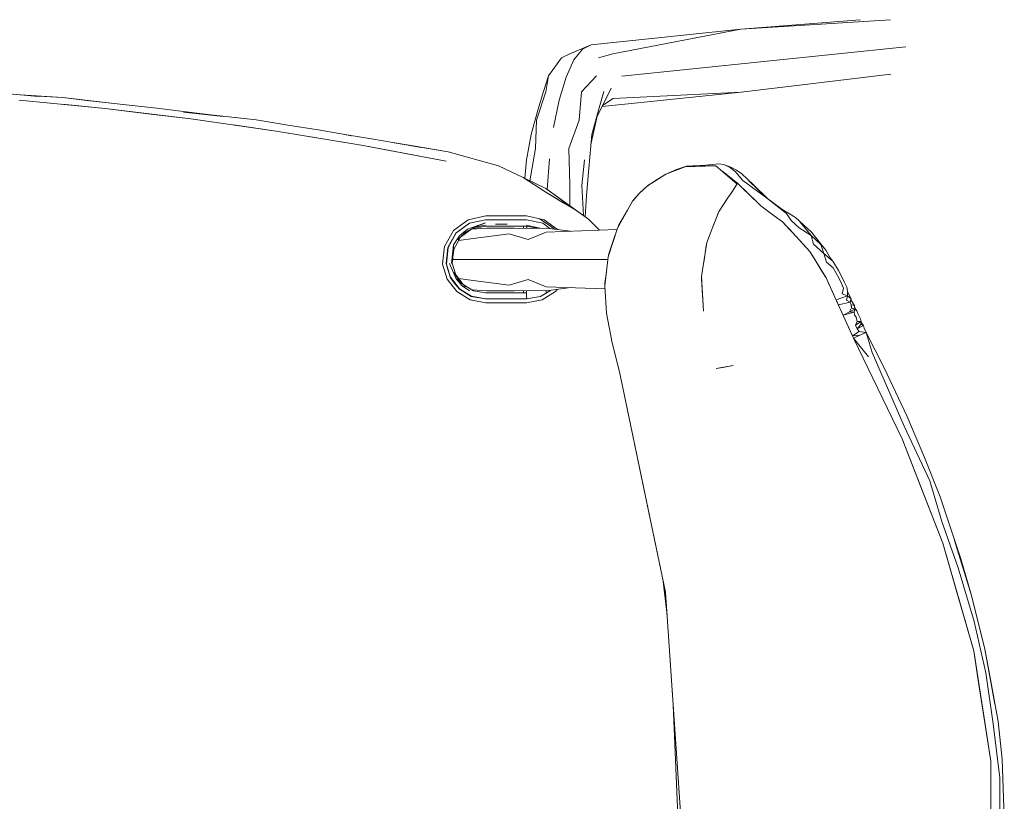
# Model space of a CAD drawing. Header units: millimetres. Extents: x 321 to 585, y -277 to 9.
# Tile 968 of 1056: x 355.943 to 356.591, y -3.891 to -3.377. Entities that reach past the tile are written whole.
import ezdxf

# ---------------------------------------------------------------- set-up
doc = ezdxf.new("R2010")
doc.units = ezdxf.units.MM
doc.header["$MEASUREMENT"] = 0
doc.layers.add('IFC-Elemento de mobília-Contorno', color=152, linetype='Continuous', lineweight=5)

msp = doc.modelspace()

# ---------------------------------------------------------------- linework, layer by layer
at = {"layer": 'IFC-Elemento de mobília-Contorno', "color": 7, "lineweight": 5}
for p, q in [((356.41721, -3.38326), (356.51571, -3.37694)), ((356.41721, -3.38326), (356.49569, -3.37694)), ((356.41721, -3.38326), (356.51571, -3.37694)), ((356.41721, -3.38326), (356.49569, -3.37694)), ((356.31881, -3.39338), (356.41721, -3.38326)), ((356.31881, -3.39338), (356.41721, -3.38326)), ((356.33301, -3.39945), (356.41721, -3.38326)), ((356.33301, -3.39945), (356.41721, -3.38326)), ((356.30468, -3.39945), (356.31881, -3.39338)), ((356.30468, -3.39945), (356.31881, -3.39338)), ((356.31297, -3.39623), (356.31881, -3.39338)), ((356.31297, -3.39623), (356.31881, -3.39338)), ((356.47913, -3.39966), (356.52584, -3.39486)), ((356.47913, -3.39966), (356.52584, -3.39486)), ((356.29932, -3.4021), (356.30468, -3.39945)), ((356.29932, -3.4021), (356.30468, -3.39945)), ((356.30737, -3.40346), (356.31297, -3.39623)), ((356.30737, -3.40346), (356.31297, -3.39623)), ((356.32369, -3.4021), (356.33301, -3.39945)), ((356.32369, -3.4021), (356.33301, -3.39945)), ((356.43241, -3.40447), (356.47913, -3.39966)), ((356.43241, -3.40447), (356.47913, -3.39966)), ((356.29078, -3.41381), (356.29932, -3.4021)), ((356.29078, -3.41381), (356.29932, -3.4021)), ((356.30223, -3.41479), (356.30737, -3.40346)), ((356.30223, -3.41479), (356.30737, -3.40346)), ((356.38569, -3.40927), (356.43241, -3.40447)), ((356.38569, -3.40927), (356.43241, -3.40447)), ((356.28734, -3.4242), (356.29078, -3.41381)), ((356.28734, -3.4242), (356.29078, -3.41381)), ((356.28899, -3.42432), (356.29078, -3.41381)), ((356.28899, -3.42432), (356.29078, -3.41381)), ((356.31239, -3.42432), (356.32221, -3.41381)), ((356.31239, -3.42432), (356.32221, -3.41381)), ((356.33897, -3.41407), (356.38569, -3.40927)), ((356.33897, -3.41407), (356.38569, -3.40927)), ((356.41748, -3.42465), (356.51595, -3.41278)), ((356.41748, -3.42465), (356.51595, -3.41278)), ((356.29774, -3.42982), (356.30223, -3.41479)), ((356.29774, -3.42982), (356.30223, -3.41479)), ((355.93108, -3.42521), (355.95497, -3.42755)), ((355.93108, -3.42521), (355.95497, -3.42755)), ((355.94319, -3.4264), (355.95504, -3.42717)), ((355.94319, -3.4264), (355.95504, -3.42717)), ((355.94322, -3.4264), (355.97102, -3.42822)), ((355.95504, -3.42717), (355.97102, -3.42822)), ((355.95504, -3.42717), (355.97102, -3.42822)), ((356.28278, -3.44304), (356.28899, -3.42432)), ((356.28278, -3.44304), (356.28899, -3.42432)), ((356.28363, -3.43641), (356.28734, -3.4242)), ((356.28363, -3.43641), (356.28734, -3.4242)), ((356.3108, -3.44304), (356.31239, -3.42432)), ((356.3108, -3.44304), (356.31239, -3.42432)), ((356.32273, -3.44067), (356.33183, -3.42199)), ((356.32273, -3.44067), (356.33183, -3.42199)), ((356.32369, -3.43641), (356.32715, -3.4242)), ((356.32369, -3.43641), (356.32715, -3.4242)), ((356.32594, -3.43406), (356.41748, -3.42465)), ((356.32594, -3.43406), (356.41748, -3.42465)), ((356.3332, -3.42871), (356.41748, -3.42465)), ((356.3332, -3.42871), (356.41748, -3.42465)), ((355.94239, -3.42982), (355.99891, -3.43538)), ((355.94239, -3.42982), (355.99891, -3.43538)), ((355.97065, -3.4326), (355.99891, -3.43538)), ((355.97065, -3.4326), (355.99891, -3.43538)), ((355.97102, -3.42822), (356.00283, -3.43189)), ((355.97102, -3.42822), (355.98692, -3.43006)), ((355.97102, -3.42822), (355.98692, -3.43006)), ((355.97102, -3.42822), (356.00283, -3.43189)), ((355.98692, -3.43006), (356.00283, -3.43189)), ((355.98692, -3.43006), (356.00283, -3.43189)), ((356.00283, -3.43189), (356.01874, -3.43372)), ((356.00283, -3.43189), (356.01874, -3.43372)), ((356.01874, -3.43372), (356.03294, -3.43514)), ((356.01874, -3.43372), (356.03294, -3.43514)), ((356.29405, -3.44797), (356.29774, -3.42982)), ((356.29405, -3.44797), (356.29774, -3.42982)), ((356.32621, -3.43352), (356.3332, -3.42871)), ((356.32621, -3.43352), (356.3332, -3.42871)), ((355.99891, -3.43538), (356.02709, -3.4388)), ((355.99891, -3.43538), (356.05528, -3.44221)), ((355.99891, -3.43538), (356.02709, -3.4388)), ((355.99891, -3.43538), (356.05528, -3.44221)), ((356.02709, -3.4388), (356.05528, -3.44221)), ((356.02709, -3.4388), (356.05528, -3.44221)), ((356.03294, -3.43514), (356.05056, -3.43739)), ((356.03294, -3.43514), (356.05055, -3.43739)), ((356.05043, -3.43782), (356.07656, -3.44055)), ((356.05043, -3.43782), (356.07656, -3.44055)), ((356.05055, -3.43739), (356.06646, -3.43923)), ((356.05055, -3.43739), (356.06646, -3.43923)), ((356.05056, -3.43739), (356.06646, -3.43923)), ((356.05056, -3.43739), (356.06646, -3.43923)), ((356.06646, -3.43923), (356.09827, -3.4429)), ((356.06646, -3.43923), (356.08236, -3.44107)), ((356.06646, -3.43923), (356.09827, -3.4429)), ((356.06646, -3.43923), (356.08236, -3.44107)), ((356.2792, -3.45251), (356.28363, -3.43641)), ((356.2792, -3.45251), (356.28363, -3.43641)), ((356.31856, -3.4591), (356.32369, -3.43641)), ((356.31856, -3.4591), (356.32369, -3.43641)), ((356.31914, -3.45251), (356.32369, -3.43641)), ((356.31914, -3.45251), (356.32369, -3.43641)), ((356.05528, -3.44221), (356.11148, -3.45028)), ((356.05528, -3.44221), (356.11148, -3.45028)), ((356.08236, -3.44107), (356.09827, -3.4429)), ((356.08236, -3.44107), (356.09827, -3.4429)), ((356.08338, -3.44624), (356.11148, -3.45028)), ((356.08338, -3.44624), (356.11148, -3.45028)), ((356.09827, -3.4429), (356.11406, -3.44551)), ((356.09827, -3.4429), (356.11406, -3.44551)), ((356.11406, -3.44551), (356.12042, -3.4465)), ((356.11406, -3.44551), (356.12042, -3.4465)), ((356.12042, -3.4465), (356.13774, -3.44927)), ((356.12042, -3.4465), (356.13774, -3.44927)), ((356.28207, -3.46163), (356.28278, -3.44304)), ((356.28207, -3.46163), (356.28278, -3.44304)), ((356.30404, -3.46163), (356.3108, -3.44304)), ((356.30404, -3.46163), (356.3108, -3.44304)), ((356.11148, -3.45028), (356.13949, -3.45492)), ((356.11148, -3.45028), (356.1675, -3.45956)), ((356.11148, -3.45028), (356.13949, -3.45492)), ((356.11148, -3.45028), (356.1675, -3.45956)), ((356.13774, -3.44927), (356.15924, -3.45302)), ((356.13774, -3.44927), (356.15924, -3.45302)), ((356.15635, -3.45251), (356.16115, -3.45331)), ((356.15635, -3.45251), (356.16115, -3.45331)), ((356.15657, -3.45255), (356.16094, -3.45328)), ((356.15657, -3.45256), (356.16094, -3.45328)), ((356.15924, -3.45302), (356.17426, -3.45531)), ((356.15924, -3.45302), (356.17426, -3.45531)), ((356.27617, -3.46907), (356.2792, -3.45251)), ((356.27617, -3.46907), (356.2792, -3.45251)), ((356.31716, -3.47477), (356.31914, -3.45251)), ((356.31716, -3.47477), (356.31914, -3.45251)), ((356.13949, -3.45492), (356.1675, -3.45956)), ((356.13949, -3.45492), (356.1675, -3.45956)), ((356.1675, -3.45956), (356.22331, -3.47004)), ((356.1675, -3.45956), (356.18268, -3.46241)), ((356.1675, -3.45956), (356.22331, -3.47004)), ((356.1675, -3.45956), (356.18268, -3.46241)), ((356.17426, -3.45531), (356.18957, -3.45802)), ((356.17426, -3.45531), (356.18957, -3.45802)), ((356.18918, -3.45795), (356.22461, -3.46382)), ((356.18918, -3.45795), (356.22461, -3.46382)), ((356.18925, -3.45796), (356.19901, -3.45958)), ((356.18925, -3.45796), (356.19901, -3.45958)), ((356.18957, -3.45802), (356.207, -3.46104)), ((356.18957, -3.45802), (356.207, -3.46104)), ((356.19901, -3.45958), (356.22461, -3.46382)), ((356.19901, -3.45958), (356.22461, -3.46382)), ((356.18268, -3.46241), (356.19786, -3.46527)), ((356.18268, -3.46241), (356.19786, -3.46527)), ((356.19786, -3.46527), (356.22331, -3.47004)), ((356.19786, -3.46527), (356.22331, -3.47004)), ((356.22461, -3.46382), (356.25779, -3.47319)), ((356.22461, -3.46382), (356.25779, -3.47319)), ((356.22461, -3.46382), (356.25783, -3.47321)), ((356.27841, -3.48292), (356.28207, -3.46163)), ((356.27841, -3.48292), (356.28207, -3.46163)), ((356.30404, -3.46163), (356.30468, -3.48574)), ((356.30404, -3.46163), (356.30468, -3.48574)), ((356.27517, -3.48131), (356.27617, -3.46907)), ((356.27517, -3.48132), (356.27617, -3.46907)), ((356.2898, -3.48876), (356.29132, -3.46858)), ((356.2898, -3.48876), (356.29132, -3.46858)), ((356.31253, -3.48601), (356.31428, -3.46907)), ((356.31253, -3.48601), (356.31428, -3.46907)), ((356.38161, -3.47332), (356.3942, -3.47279)), ((356.38161, -3.47332), (356.3942, -3.47279)), ((356.3942, -3.47279), (356.40253, -3.47191)), ((356.3942, -3.47279), (356.40253, -3.47191)), ((356.40253, -3.47191), (356.40589, -3.47225)), ((356.40253, -3.47191), (356.40589, -3.47225)), ((356.40589, -3.47225), (356.40974, -3.47393)), ((356.40589, -3.47225), (356.41062, -3.47407)), ((356.40589, -3.47225), (356.40974, -3.47393)), ((356.40589, -3.47225), (356.41062, -3.47407)), ((356.25779, -3.47319), (356.27396, -3.48072)), ((356.25779, -3.47319), (356.27396, -3.48072)), ((356.3156, -3.49257), (356.31716, -3.47477)), ((356.3156, -3.49257), (356.31716, -3.47477)), ((356.35583, -3.48633), (356.36784, -3.47867)), ((356.3561, -3.48615), (356.36784, -3.47867)), ((356.36218, -3.48215), (356.36791, -3.47855)), ((356.36218, -3.48215), (356.36791, -3.47855)), ((356.36784, -3.47867), (356.38058, -3.47374)), ((356.36784, -3.47867), (356.38058, -3.47374)), ((356.36791, -3.47855), (356.37501, -3.47563)), ((356.36791, -3.47855), (356.37501, -3.47563)), ((356.36791, -3.47855), (356.37417, -3.47614)), ((356.36791, -3.47855), (356.37417, -3.47614)), ((356.37146, -3.47727), (356.37266, -3.47672)), ((356.37146, -3.47727), (356.37266, -3.47672)), ((356.37417, -3.47614), (356.38056, -3.47372)), ((356.37417, -3.47614), (356.38043, -3.47372)), ((356.37417, -3.47614), (356.38056, -3.47372)), ((356.37417, -3.47614), (356.38043, -3.47372)), ((356.37501, -3.47563), (356.38016, -3.47383)), ((356.37501, -3.47563), (356.38013, -3.47384)), ((356.38038, -3.47375), (356.40085, -3.47306)), ((356.38038, -3.47375), (356.40085, -3.47306)), ((356.38043, -3.47372), (356.38161, -3.47332)), ((356.38043, -3.47372), (356.38161, -3.47332)), ((356.38043, -3.47372), (356.38545, -3.47357)), ((356.38043, -3.47372), (356.38545, -3.47357)), ((356.38545, -3.47357), (356.39047, -3.4734)), ((356.38545, -3.47357), (356.39047, -3.4734)), ((356.39047, -3.4734), (356.39549, -3.47323)), ((356.39047, -3.4734), (356.39549, -3.47323)), ((356.39171, -3.47337), (356.39175, -3.47336)), ((356.39171, -3.47337), (356.39175, -3.47336)), ((356.39549, -3.47323), (356.40051, -3.47307)), ((356.39549, -3.47323), (356.40051, -3.47307)), ((356.40085, -3.47306), (356.41478, -3.4851)), ((356.40085, -3.47306), (356.41478, -3.4851)), ((356.40469, -3.47638), (356.40729, -3.47843)), ((356.40469, -3.47638), (356.40729, -3.47843)), ((356.40729, -3.47843), (356.41119, -3.48153)), ((356.40729, -3.47843), (356.41119, -3.48153)), ((356.40974, -3.47393), (356.41346, -3.47683)), ((356.40974, -3.47393), (356.41346, -3.47683)), ((356.41062, -3.47407), (356.41434, -3.47595)), ((356.41062, -3.47407), (356.41434, -3.47595)), ((356.41346, -3.47683), (356.4186, -3.48273)), ((356.41346, -3.47683), (356.4186, -3.48273)), ((356.41434, -3.47595), (356.41794, -3.47841)), ((356.41434, -3.47595), (356.41794, -3.47841)), ((356.41794, -3.47841), (356.42545, -3.48537)), ((356.41794, -3.47841), (356.42545, -3.48537)), ((356.27396, -3.48072), (356.28893, -3.49055)), ((356.27396, -3.48072), (356.28887, -3.4881)), ((356.27396, -3.48072), (356.28893, -3.49055)), ((356.27396, -3.48072), (356.28887, -3.4881)), ((356.30468, -3.48574), (356.30472, -3.49943)), ((356.30468, -3.48574), (356.30472, -3.49943)), ((356.35359, -3.48837), (356.35646, -3.48575)), ((356.35359, -3.48837), (356.35646, -3.48575)), ((356.35646, -3.48575), (356.36218, -3.48215)), ((356.35646, -3.48575), (356.36218, -3.48215)), ((356.41119, -3.48153), (356.4151, -3.48462)), ((356.41119, -3.48153), (356.4151, -3.48462)), ((356.41124, -3.48203), (356.41204, -3.4822)), ((356.41124, -3.48204), (356.41204, -3.4822)), ((356.41124, -3.48204), (356.41204, -3.4822)), ((356.41124, -3.48204), (356.41204, -3.4822)), ((356.41169, -3.48975), (356.4151, -3.48462)), ((356.41169, -3.48975), (356.4151, -3.48462)), ((356.4117, -3.48974), (356.41474, -3.48506)), ((356.4117, -3.48974), (356.41474, -3.48506)), ((356.41446, -3.48548), (356.41451, -3.48551)), ((356.41446, -3.48548), (356.41451, -3.48551)), ((356.4151, -3.48462), (356.42227, -3.49152)), ((356.4151, -3.48462), (356.41706, -3.48651)), ((356.4151, -3.48462), (356.41706, -3.48651)), ((356.4151, -3.48462), (356.42227, -3.49152)), ((356.4186, -3.48273), (356.43407, -3.49429)), ((356.4186, -3.48273), (356.43407, -3.49429)), ((356.42247, -3.48301), (356.43407, -3.49429)), ((356.42247, -3.48301), (356.43407, -3.49429)), ((356.42545, -3.48537), (356.43518, -3.49509)), ((356.42545, -3.48537), (356.43518, -3.49509)), ((356.28887, -3.4881), (356.29949, -3.49569)), ((356.28887, -3.4881), (356.31693, -3.50815)), ((356.28893, -3.49055), (356.29943, -3.49685)), ((356.28893, -3.49055), (356.30037, -3.4974)), ((356.31253, -3.48601), (356.31381, -3.50592)), ((356.31253, -3.48601), (356.31381, -3.50592)), ((356.34607, -3.49645), (356.3502, -3.49162)), ((356.34649, -3.49597), (356.3502, -3.49162)), ((356.34871, -3.49327), (356.35072, -3.49098)), ((356.34871, -3.49327), (356.35072, -3.49098)), ((356.3502, -3.49162), (356.3561, -3.48615)), ((356.3502, -3.49162), (356.3561, -3.48615)), ((356.35072, -3.49098), (356.35359, -3.48837)), ((356.35072, -3.49098), (356.35359, -3.48837)), ((356.40827, -3.49488), (356.4117, -3.48974)), ((356.40827, -3.49488), (356.41169, -3.48975)), ((356.41274, -3.48813), (356.41276, -3.48814)), ((356.41274, -3.48813), (356.41276, -3.48814)), ((356.41706, -3.48651), (356.41902, -3.48839)), ((356.41706, -3.48651), (356.41902, -3.48839)), ((356.41902, -3.48839), (356.42294, -3.49216)), ((356.41902, -3.48839), (356.42294, -3.49216)), ((356.42227, -3.49152), (356.43042, -3.49935)), ((356.42227, -3.49152), (356.43042, -3.49935)), ((356.42294, -3.49216), (356.42668, -3.49575)), ((356.42294, -3.49216), (356.42668, -3.49575)), ((356.29943, -3.49685), (356.30799, -3.50197)), ((356.29949, -3.49569), (356.30042, -3.49635)), ((356.30037, -3.4974), (356.30799, -3.50197)), ((356.30042, -3.49635), (356.31693, -3.50815)), ((356.31477, -3.5066), (356.3156, -3.49257)), ((356.31477, -3.5066), (356.3156, -3.49257)), ((356.33607, -3.51413), (356.34607, -3.49645)), ((356.33607, -3.51413), (356.34607, -3.49645)), ((356.34607, -3.49645), (356.34649, -3.49597)), ((356.34642, -3.49604), (356.3467, -3.49557)), ((356.34642, -3.49604), (356.3467, -3.49557)), ((356.34649, -3.49597), (356.3467, -3.49557)), ((356.34649, -3.49597), (356.3467, -3.49557)), ((356.34649, -3.49597), (356.3467, -3.49557)), ((356.34649, -3.49597), (356.3467, -3.49557)), ((356.3467, -3.49557), (356.34871, -3.49327)), ((356.3467, -3.49557), (356.34871, -3.49327)), ((356.40295, -3.50287), (356.40827, -3.49488)), ((356.40295, -3.50287), (356.40827, -3.49488)), ((356.42668, -3.49575), (356.43042, -3.49935)), ((356.42668, -3.49575), (356.43042, -3.49935)), ((356.43407, -3.49429), (356.44732, -3.50455)), ((356.43407, -3.49429), (356.44419, -3.5016)), ((356.43407, -3.49429), (356.44732, -3.50455)), ((356.43407, -3.49429), (356.44419, -3.5016)), ((356.33681, -3.51248), (356.34125, -3.50489)), ((356.33681, -3.51248), (356.34125, -3.50489)), ((356.34125, -3.50489), (356.34278, -3.50227)), ((356.34125, -3.50489), (356.34278, -3.50227)), ((356.39894, -3.51328), (356.40299, -3.50275)), ((356.39894, -3.51328), (356.40299, -3.50276)), ((356.39916, -3.51275), (356.4023, -3.50417)), ((356.39916, -3.51275), (356.4023, -3.50417)), ((356.4023, -3.50417), (356.40267, -3.50361)), ((356.4023, -3.50417), (356.40267, -3.50361)), ((356.43042, -3.49935), (356.43927, -3.50598)), ((356.43042, -3.49935), (356.43927, -3.50598)), ((356.44419, -3.5016), (356.4532, -3.5072)), ((356.44419, -3.5016), (356.4532, -3.5072)), ((356.44732, -3.50455), (356.45029, -3.50904)), ((356.44732, -3.50455), (356.45029, -3.50904)), ((356.22817, -3.51562), (356.23773, -3.50859)), ((356.22817, -3.51562), (356.23773, -3.50859)), ((356.22976, -3.51749), (356.23874, -3.51086)), ((356.23, -3.51732), (356.23874, -3.51086)), ((356.23739, -3.51482), (356.24933, -3.51065)), ((356.23739, -3.51482), (356.24933, -3.51065)), ((356.23773, -3.50859), (356.24935, -3.50609)), ((356.23773, -3.50859), (356.24935, -3.50609)), ((356.23874, -3.51086), (356.24934, -3.50859)), ((356.23874, -3.51086), (356.24934, -3.50859)), ((356.24219, -3.51349), (356.24933, -3.51065)), ((356.24219, -3.51349), (356.24933, -3.51065)), ((356.24934, -3.50859), (356.25608, -3.50859)), ((356.24934, -3.50859), (356.25608, -3.50859)), ((356.24935, -3.50609), (356.25609, -3.5061)), ((356.24935, -3.50609), (356.25609, -3.5061)), ((356.25583, -3.51146), (356.26356, -3.51152)), ((356.25583, -3.51146), (356.26356, -3.51152)), ((356.25608, -3.50859), (356.26283, -3.5086)), ((356.25608, -3.50859), (356.26283, -3.5086)), ((356.25609, -3.5061), (356.26283, -3.5061)), ((356.25609, -3.5061), (356.26283, -3.5061)), ((356.26283, -3.5061), (356.26958, -3.50611)), ((356.26283, -3.5061), (356.26958, -3.50611)), ((356.26283, -3.5086), (356.26957, -3.5086)), ((356.26283, -3.5086), (356.26957, -3.5086)), ((356.26957, -3.5086), (356.27631, -3.50861)), ((356.26957, -3.5086), (356.27631, -3.50861)), ((356.26958, -3.50611), (356.27632, -3.50611)), ((356.26958, -3.50611), (356.27632, -3.50611)), ((356.27631, -3.50861), (356.28692, -3.5109)), ((356.27631, -3.50861), (356.28692, -3.5109)), ((356.27632, -3.50611), (356.28792, -3.50861)), ((356.27632, -3.50611), (356.28792, -3.50861)), ((356.28484, -3.50794), (356.29118, -3.51215)), ((356.28484, -3.50794), (356.29118, -3.51215)), ((356.28485, -3.50794), (356.28585, -3.50861)), ((356.28485, -3.50794), (356.28585, -3.50861)), ((356.28585, -3.50861), (356.28851, -3.51038)), ((356.28585, -3.50861), (356.28851, -3.51038)), ((356.28692, -3.5109), (356.29159, -3.51435)), ((356.28692, -3.5109), (356.29159, -3.51435)), ((356.28792, -3.50861), (356.2967, -3.51505)), ((356.28792, -3.50861), (356.2967, -3.51505)), ((356.28851, -3.51038), (356.29118, -3.51215)), ((356.28851, -3.51038), (356.29118, -3.51215)), ((356.31693, -3.50815), (356.32418, -3.5155)), ((356.31693, -3.50815), (356.32418, -3.51551)), ((356.31693, -3.50815), (356.32417, -3.51551)), ((356.40136, -3.50674), (356.40146, -3.50674)), ((356.40136, -3.50674), (356.40146, -3.50674)), ((356.43927, -3.50598), (356.44474, -3.51007)), ((356.43927, -3.50598), (356.44474, -3.51007)), ((356.44474, -3.51007), (356.45366, -3.51974)), ((356.44474, -3.51007), (356.4493, -3.51501)), ((356.44474, -3.51007), (356.45366, -3.51974)), ((356.44474, -3.51007), (356.4493, -3.51501)), ((356.45029, -3.50904), (356.45574, -3.51392)), ((356.45029, -3.50904), (356.45574, -3.51392)), ((356.4532, -3.5072), (356.4637, -3.51683)), ((356.4532, -3.5072), (356.4637, -3.51683)), ((356.45632, -3.51024), (356.46348, -3.51905)), ((356.45632, -3.51024), (356.46348, -3.51905)), ((356.22216, -3.52614), (356.22817, -3.51562)), ((356.22216, -3.52614), (356.22817, -3.51562)), ((356.22437, -3.5268), (356.22977, -3.51748)), ((356.22437, -3.5268), (356.22977, -3.51748)), ((356.22461, -3.52683), (356.23, -3.51732)), ((356.22461, -3.52683), (356.23, -3.51732)), ((356.22977, -3.51748), (356.22979, -3.51747)), ((356.22977, -3.51748), (356.22979, -3.51747)), ((356.231, -3.52187), (356.236, -3.51687)), ((356.231, -3.52187), (356.236, -3.51687)), ((356.23203, -3.51919), (356.23739, -3.51482)), ((356.23203, -3.51919), (356.23739, -3.51482)), ((356.23287, -3.52007), (356.24028, -3.51466)), ((356.23287, -3.52007), (356.24028, -3.51466)), ((356.236, -3.51687), (356.24219, -3.51349)), ((356.236, -3.51687), (356.24219, -3.51349)), ((356.24023, -3.5147), (356.24984, -3.51405)), ((356.24023, -3.5147), (356.24984, -3.51405)), ((356.24028, -3.51466), (356.24925, -3.51275)), ((356.24028, -3.51466), (356.24925, -3.51275)), ((356.24106, -3.52098), (356.26476, -3.51781)), ((356.24106, -3.52098), (356.26476, -3.51781)), ((356.24219, -3.51349), (356.2493, -3.51217)), ((356.24219, -3.51349), (356.2493, -3.51217)), ((356.24925, -3.51275), (356.256, -3.51275)), ((356.24925, -3.51275), (356.256, -3.51275)), ((356.24984, -3.51405), (356.26811, -3.51405)), ((356.24984, -3.51405), (356.26811, -3.51405)), ((356.256, -3.51275), (356.26275, -3.51275)), ((356.256, -3.51275), (356.26275, -3.51275)), ((356.26275, -3.51275), (356.2695, -3.51275)), ((356.26275, -3.51275), (356.2695, -3.51275)), ((356.26476, -3.51781), (356.27742, -3.52163)), ((356.26476, -3.51781), (356.27742, -3.52163)), ((356.26811, -3.51405), (356.27743, -3.51434)), ((356.26811, -3.51405), (356.27743, -3.51434)), ((356.2695, -3.51275), (356.27625, -3.51275)), ((356.2695, -3.51275), (356.27625, -3.51275)), ((356.27427, -3.51275), (356.27428, -3.51405)), ((356.27427, -3.51275), (356.27428, -3.51405)), ((356.27428, -3.51424), (356.27428, -3.51405)), ((356.27428, -3.51424), (356.27428, -3.51405)), ((356.27428, -3.51424), (356.27428, -3.51405)), ((356.27625, -3.51275), (356.28307, -3.5142)), ((356.27625, -3.51275), (356.28307, -3.5142)), ((356.27628, -3.51218), (356.28508, -3.51415)), ((356.27628, -3.51218), (356.28508, -3.51415)), ((356.27644, -3.51405), (356.27651, -3.51281)), ((356.27644, -3.51405), (356.27651, -3.51281)), ((356.27644, -3.51431), (356.27644, -3.51405)), ((356.27644, -3.51431), (356.27644, -3.51405)), ((356.27742, -3.52163), (356.28925, -3.51682)), ((356.27742, -3.52163), (356.28925, -3.51682)), ((356.27743, -3.51434), (356.28941, -3.51405)), ((356.27743, -3.51434), (356.28941, -3.51405)), ((356.28488, -3.51411), (356.28495, -3.51415)), ((356.28488, -3.51411), (356.28505, -3.51415)), ((356.28488, -3.51411), (356.28495, -3.51415)), ((356.28488, -3.51411), (356.28505, -3.51415)), ((356.28907, -3.51683), (356.33576, -3.51507)), ((356.28907, -3.51683), (356.33576, -3.51507)), ((356.28907, -3.51682), (356.28925, -3.51682)), ((356.28907, -3.51682), (356.28925, -3.51682)), ((356.28941, -3.51405), (356.30516, -3.51622)), ((356.28941, -3.51405), (356.30516, -3.51622)), ((356.29118, -3.51215), (356.29459, -3.51476)), ((356.29118, -3.51215), (356.29372, -3.51409)), ((356.29118, -3.51215), (356.29459, -3.51476)), ((356.29118, -3.51215), (356.29372, -3.51409)), ((356.29372, -3.51409), (356.29459, -3.51476)), ((356.29372, -3.51409), (356.29459, -3.51476)), ((356.32995, -3.53305), (356.33607, -3.51413)), ((356.32995, -3.53305), (356.33607, -3.51413)), ((356.33648, -3.5134), (356.33681, -3.51248)), ((356.33648, -3.5134), (356.33681, -3.51248)), ((356.33652, -3.51334), (356.33681, -3.51248)), ((356.33652, -3.51334), (356.33681, -3.51248)), ((356.39493, -3.52369), (356.39894, -3.51328)), ((356.39493, -3.52369), (356.39894, -3.51328)), ((356.4492, -3.5149), (356.45366, -3.51974)), ((356.4492, -3.5149), (356.45366, -3.51974)), ((356.45574, -3.51392), (356.46348, -3.51905)), ((356.45574, -3.51392), (356.46348, -3.51905)), ((356.45845, -3.51201), (356.4637, -3.51683)), ((356.45845, -3.51201), (356.4637, -3.51683)), ((356.4637, -3.51683), (356.47327, -3.52864)), ((356.4637, -3.51683), (356.47327, -3.52864)), ((356.22658, -3.52298), (356.22681, -3.52294)), ((356.22658, -3.52298), (356.22681, -3.52295)), ((356.22825, -3.52503), (356.23203, -3.51919)), ((356.22825, -3.52503), (356.23203, -3.51919)), ((356.2283, -3.52804), (356.23287, -3.52007)), ((356.2283, -3.52804), (356.23287, -3.52007)), ((356.2316, -3.52229), (356.24106, -3.52098)), ((356.2316, -3.52229), (356.24106, -3.52098)), ((356.33041, -3.53101), (356.33439, -3.51922)), ((356.33041, -3.53101), (356.33439, -3.51922)), ((356.33041, -3.53101), (356.33351, -3.52203)), ((356.33041, -3.53101), (356.33351, -3.52203)), ((356.33439, -3.51922), (356.33467, -3.51845)), ((356.33439, -3.51922), (356.33467, -3.51845)), ((356.39319, -3.53486), (356.39493, -3.52369)), ((356.39319, -3.53486), (356.39493, -3.52369)), ((356.39442, -3.52568), (356.39476, -3.52475)), ((356.39442, -3.52568), (356.39476, -3.52476)), ((356.45366, -3.51974), (356.45603, -3.52231)), ((356.45366, -3.51974), (356.45603, -3.52231)), ((356.45366, -3.51974), (356.46258, -3.5294)), ((356.45366, -3.51974), (356.45812, -3.52456)), ((356.45603, -3.52231), (356.46258, -3.5294)), ((356.45603, -3.52231), (356.45812, -3.52456)), ((356.45812, -3.52456), (356.46258, -3.5294)), ((356.45812, -3.52456), (356.46258, -3.5294)), ((356.46348, -3.51905), (356.4698, -3.52491)), ((356.46348, -3.51905), (356.46507, -3.52476)), ((356.46348, -3.51905), (356.4698, -3.52491)), ((356.46348, -3.51905), (356.46507, -3.52476)), ((356.46507, -3.52476), (356.47191, -3.53082)), ((356.46507, -3.52476), (356.47191, -3.53082)), ((356.46848, -3.52274), (356.47327, -3.52864)), ((356.46848, -3.52274), (356.47327, -3.52864)), ((356.22102, -3.53775), (356.22228, -3.52593)), ((356.22102, -3.53775), (356.22228, -3.52593)), ((356.22329, -3.53748), (356.22437, -3.5268)), ((356.22329, -3.53748), (356.22437, -3.5268)), ((356.22353, -3.53775), (356.22461, -3.52683)), ((356.22353, -3.53775), (356.22461, -3.52683)), ((356.22687, -3.5373), (356.22825, -3.52503)), ((356.22687, -3.5373), (356.22825, -3.52503)), ((356.22738, -3.53717), (356.2283, -3.52804)), ((356.22738, -3.53717), (356.2283, -3.52804)), ((356.22809, -3.52766), (356.22825, -3.52503)), ((356.22809, -3.52766), (356.22825, -3.52503)), ((356.33027, -3.53207), (356.33041, -3.53101)), ((356.33027, -3.53207), (356.33041, -3.53101)), ((356.39291, -3.53666), (356.39442, -3.52568)), ((356.39291, -3.53666), (356.39442, -3.52568)), ((356.46132, -3.52803), (356.46134, -3.52806)), ((356.46132, -3.52803), (356.46134, -3.52806)), ((356.46258, -3.5294), (356.47331, -3.54684)), ((356.46258, -3.5294), (356.46526, -3.53376)), ((356.46258, -3.5294), (356.47331, -3.54684)), ((356.46258, -3.5294), (356.46526, -3.53376)), ((356.4698, -3.52491), (356.47191, -3.53082)), ((356.4698, -3.52491), (356.47191, -3.53082)), ((356.47191, -3.53082), (356.47778, -3.53593)), ((356.47191, -3.53082), (356.47365, -3.53648)), ((356.47191, -3.53082), (356.47365, -3.53648)), ((356.47191, -3.53082), (356.47778, -3.53593)), ((356.47327, -3.52864), (356.47597, -3.53361)), ((356.47327, -3.52864), (356.47598, -3.53362)), ((356.47327, -3.52864), (356.47597, -3.53361)), ((356.47327, -3.52864), (356.47598, -3.53363)), ((356.22102, -3.53775), (356.22406, -3.54774)), ((356.22102, -3.53775), (356.22406, -3.54774)), ((356.22329, -3.53748), (356.22465, -3.54205)), ((356.22329, -3.53748), (356.22465, -3.54205)), ((356.22353, -3.53775), (356.22626, -3.54666)), ((356.22353, -3.53775), (356.22626, -3.54666)), ((356.22356, -3.53475), (356.22383, -3.53475)), ((356.22356, -3.53475), (356.22383, -3.53475)), ((356.22547, -3.53751), (356.22994, -3.54748)), ((356.22547, -3.53751), (356.22994, -3.54748)), ((356.22738, -3.53717), (356.22969, -3.54482)), ((356.22738, -3.53717), (356.22969, -3.54482)), ((356.22763, -3.53475), (356.24928, -3.53475)), ((356.22763, -3.53475), (356.24928, -3.53475)), ((356.24928, -3.53475), (356.26844, -3.53475)), ((356.24928, -3.53475), (356.26844, -3.53475)), ((356.26844, -3.53475), (356.27913, -3.53475)), ((356.26844, -3.53475), (356.27913, -3.53475)), ((356.27913, -3.53475), (356.3127, -3.53475)), ((356.27913, -3.53475), (356.3127, -3.53475)), ((356.3127, -3.53475), (356.32975, -3.53475)), ((356.3127, -3.53475), (356.32975, -3.53475)), ((356.32771, -3.55201), (356.32995, -3.53305)), ((356.32771, -3.55201), (356.32995, -3.53305)), ((356.39145, -3.54602), (356.39319, -3.53486)), ((356.39145, -3.54602), (356.39319, -3.53486)), ((356.39308, -3.53539), (356.3931, -3.5354)), ((356.39308, -3.53539), (356.3931, -3.5354)), ((356.46526, -3.53376), (356.46795, -3.53812)), ((356.46526, -3.53376), (356.46795, -3.53812)), ((356.47365, -3.53648), (356.47812, -3.54033)), ((356.47365, -3.53648), (356.47812, -3.54033)), ((356.47597, -3.53361), (356.47778, -3.53593)), ((356.47597, -3.53361), (356.47778, -3.53593)), ((356.47778, -3.53593), (356.48152, -3.54196)), ((356.47778, -3.53593), (356.48152, -3.54196)), ((356.22465, -3.54205), (356.2261, -3.54692)), ((356.22465, -3.54205), (356.2261, -3.54692)), ((356.22858, -3.54331), (356.23179, -3.54852)), ((356.22858, -3.54331), (356.23179, -3.54852)), ((356.32776, -3.55043), (356.32879, -3.54287)), ((356.32776, -3.55043), (356.32879, -3.54287)), ((356.46795, -3.53812), (356.47063, -3.54248)), ((356.46795, -3.53812), (356.47063, -3.54248)), ((356.47063, -3.54248), (356.47331, -3.54684)), ((356.47063, -3.54248), (356.47331, -3.54684)), ((356.47812, -3.54033), (356.48188, -3.54735)), ((356.47812, -3.54033), (356.48188, -3.54735)), ((356.48152, -3.54196), (356.48361, -3.5458)), ((356.48152, -3.54196), (356.48361, -3.5458)), ((356.22406, -3.54774), (356.2304, -3.55592)), ((356.22406, -3.54774), (356.2304, -3.55592)), ((356.22596, -3.54644), (356.2262, -3.54647)), ((356.22596, -3.54644), (356.2262, -3.54647)), ((356.22602, -3.54663), (356.22891, -3.55038)), ((356.22602, -3.54663), (356.22891, -3.55038)), ((356.2261, -3.54646), (356.23203, -3.5541)), ((356.22626, -3.54666), (356.23214, -3.55425)), ((356.22891, -3.55038), (356.2318, -3.55413)), ((356.22891, -3.55038), (356.2318, -3.55413)), ((356.22969, -3.54482), (356.23458, -3.55114)), ((356.22969, -3.54482), (356.23458, -3.55114)), ((356.22994, -3.54748), (356.23383, -3.55206)), ((356.22994, -3.54748), (356.23383, -3.55206)), ((356.23154, -3.5472), (356.24106, -3.54852)), ((356.23154, -3.54721), (356.24106, -3.54852)), ((356.23179, -3.54852), (356.23614, -3.55282)), ((356.23179, -3.54852), (356.23614, -3.55282)), ((356.24106, -3.54852), (356.26476, -3.55168)), ((356.24106, -3.54852), (356.26476, -3.55168)), ((356.26476, -3.55168), (356.27742, -3.54785)), ((356.26476, -3.55168), (356.27742, -3.54785)), ((356.27742, -3.54785), (356.28925, -3.55267)), ((356.27742, -3.54785), (356.28925, -3.55267)), ((356.32776, -3.55043), (356.32781, -3.55121)), ((356.32776, -3.55043), (356.32781, -3.55121)), ((356.39138, -3.54775), (356.3915, -3.54688)), ((356.39138, -3.54775), (356.3915, -3.54688)), ((356.39138, -3.54775), (356.39269, -3.5687)), ((356.39138, -3.54775), (356.39269, -3.5687)), ((356.39145, -3.54602), (356.39207, -3.55737)), ((356.39145, -3.54602), (356.39207, -3.55737)), ((356.47331, -3.54684), (356.47921, -3.55961)), ((356.47331, -3.54684), (356.47921, -3.55961)), ((356.47478, -3.55003), (356.47626, -3.55322)), ((356.47478, -3.55003), (356.47626, -3.55322)), ((356.48188, -3.54735), (356.48345, -3.55057)), ((356.48188, -3.54735), (356.48345, -3.55057)), ((356.48345, -3.55057), (356.48473, -3.55365)), ((356.48345, -3.55057), (356.48473, -3.55365)), ((356.48361, -3.5458), (356.48523, -3.54938)), ((356.48361, -3.5458), (356.48523, -3.54938)), ((356.48523, -3.54938), (356.48697, -3.55302)), ((356.48523, -3.54938), (356.48697, -3.55302)), ((356.2304, -3.55592), (356.23921, -3.56132)), ((356.2304, -3.55592), (356.23921, -3.56132)), ((356.2318, -3.55413), (356.23986, -3.55905)), ((356.2318, -3.55413), (356.23986, -3.55905)), ((356.23197, -3.55424), (356.23228, -3.55426)), ((356.23197, -3.55424), (356.23228, -3.55426)), ((356.23203, -3.5541), (356.24027, -3.55912)), ((356.23203, -3.5541), (356.24027, -3.55912)), ((356.23383, -3.55206), (356.23881, -3.5554)), ((356.23383, -3.55206), (356.23881, -3.5554)), ((356.23458, -3.55114), (356.2414, -3.55529)), ((356.23458, -3.55114), (356.2414, -3.55529)), ((356.24064, -3.55483), (356.24984, -3.55544)), ((356.24064, -3.55483), (356.24984, -3.55544)), ((356.2414, -3.55529), (356.24925, -3.55674)), ((356.2414, -3.55529), (356.24925, -3.55674)), ((356.24925, -3.55674), (356.256, -3.55674)), ((356.24925, -3.55674), (356.256, -3.55674)), ((356.24984, -3.55544), (356.26811, -3.55544)), ((356.24984, -3.55544), (356.26811, -3.55544)), ((356.256, -3.55674), (356.26275, -3.55674)), ((356.256, -3.55674), (356.26275, -3.55674)), ((356.26275, -3.55674), (356.2695, -3.55674)), ((356.26275, -3.55674), (356.2695, -3.55674)), ((356.26811, -3.55544), (356.27743, -3.55516)), ((356.26811, -3.55544), (356.27743, -3.55516)), ((356.2695, -3.55674), (356.27625, -3.55674)), ((356.2695, -3.55674), (356.27625, -3.55674)), ((356.27428, -3.55674), (356.27428, -3.55526)), ((356.27428, -3.55674), (356.27428, -3.55526)), ((356.27428, -3.55674), (356.27428, -3.55526)), ((356.27621, -3.55674), (356.27621, -3.5552)), ((356.27621, -3.55674), (356.27621, -3.5552)), ((356.27625, -3.55674), (356.27628, -3.55705)), ((356.27625, -3.55674), (356.27628, -3.55705)), ((356.27628, -3.55705), (356.27631, -3.55791)), ((356.27628, -3.55705), (356.27631, -3.55791)), ((356.27743, -3.55516), (356.28941, -3.55544)), ((356.27743, -3.55516), (356.28941, -3.55544)), ((356.28547, -3.55906), (356.29196, -3.55509)), ((356.28547, -3.55906), (356.29196, -3.55509)), ((356.28647, -3.56131), (356.29529, -3.5559)), ((356.28647, -3.56131), (356.29529, -3.5559)), ((356.28907, -3.55686), (356.28907, -3.55543)), ((356.28907, -3.55686), (356.28907, -3.55543)), ((356.28925, -3.55267), (356.32786, -3.55412)), ((356.28925, -3.55267), (356.32786, -3.55412)), ((356.28941, -3.55544), (356.30516, -3.55326)), ((356.28941, -3.55544), (356.30516, -3.55326)), ((356.29529, -3.5559), (356.2964, -3.55447)), ((356.29529, -3.5559), (356.2964, -3.55447)), ((356.32771, -3.55201), (356.32895, -3.57)), ((356.32771, -3.55201), (356.32895, -3.57)), ((356.47626, -3.55322), (356.47773, -3.55642)), ((356.47626, -3.55322), (356.47773, -3.55642)), ((356.47773, -3.55642), (356.47921, -3.55961)), ((356.47773, -3.55642), (356.47921, -3.55961)), ((356.48395, -3.55739), (356.48473, -3.55365)), ((356.48395, -3.55739), (356.48473, -3.55365)), ((356.48697, -3.55302), (356.48749, -3.55586)), ((356.48697, -3.55302), (356.48749, -3.55586)), ((356.48749, -3.55586), (356.48754, -3.55874)), ((356.48749, -3.55586), (356.48754, -3.55874)), ((356.48749, -3.55608), (356.48988, -3.56061)), ((356.48749, -3.55608), (356.48988, -3.56061)), ((356.23921, -3.56132), (356.24935, -3.56323)), ((356.23921, -3.56132), (356.24935, -3.56323)), ((356.23986, -3.55905), (356.24915, -3.56075)), ((356.23986, -3.55905), (356.24915, -3.56075)), ((356.24008, -3.55901), (356.24935, -3.56073)), ((356.24008, -3.55901), (356.24935, -3.56073)), ((356.24915, -3.56075), (356.25591, -3.56075)), ((356.24915, -3.56075), (356.25591, -3.56075)), ((356.24935, -3.56073), (356.25609, -3.56073)), ((356.24935, -3.56073), (356.25609, -3.56073)), ((356.24935, -3.56323), (356.25609, -3.56323)), ((356.24935, -3.56323), (356.25609, -3.56323)), ((356.25591, -3.56075), (356.26267, -3.56075)), ((356.25591, -3.56075), (356.26267, -3.56075)), ((356.25609, -3.56073), (356.26284, -3.56073)), ((356.25609, -3.56073), (356.26284, -3.56073)), ((356.25609, -3.56323), (356.26284, -3.56323)), ((356.25609, -3.56323), (356.26284, -3.56323)), ((356.26267, -3.56075), (356.26942, -3.56076)), ((356.26267, -3.56075), (356.26942, -3.56076)), ((356.26284, -3.56073), (356.26958, -3.56073)), ((356.26284, -3.56073), (356.26958, -3.56073)), ((356.26284, -3.56323), (356.26958, -3.56323)), ((356.26284, -3.56323), (356.26958, -3.56323)), ((356.26942, -3.56076), (356.27618, -3.56076)), ((356.26942, -3.56076), (356.27618, -3.56076)), ((356.26958, -3.56073), (356.27633, -3.56072)), ((356.26958, -3.56073), (356.27633, -3.56072)), ((356.26958, -3.56323), (356.27632, -3.56322)), ((356.26958, -3.56323), (356.27632, -3.56322)), ((356.27428, -3.56076), (356.27428, -3.56072)), ((356.27428, -3.56076), (356.27428, -3.56072)), ((356.27428, -3.56076), (356.27428, -3.56072)), ((356.27617, -3.56325), (356.28647, -3.56131)), ((356.27617, -3.56325), (356.28647, -3.56131)), ((356.27618, -3.56076), (356.28547, -3.55906)), ((356.27618, -3.56076), (356.28547, -3.55906)), ((356.27618, -3.56076), (356.27618, -3.56072)), ((356.27618, -3.56076), (356.27618, -3.56072)), ((356.27631, -3.55791), (356.27632, -3.5592)), ((356.27631, -3.55791), (356.27632, -3.5592)), ((356.27632, -3.5592), (356.27633, -3.56072)), ((356.27632, -3.5592), (356.27633, -3.56072)), ((356.39207, -3.55737), (356.39269, -3.5687)), ((356.39207, -3.55737), (356.39269, -3.5687)), ((356.47921, -3.55961), (356.48598, -3.57447)), ((356.47921, -3.55961), (356.47997, -3.56129)), ((356.47921, -3.55961), (356.48598, -3.57447)), ((356.47921, -3.55961), (356.47997, -3.56129)), ((356.47997, -3.56129), (356.48754, -3.55874)), ((356.47997, -3.56129), (356.48754, -3.55874)), ((356.47997, -3.56129), (356.48077, -3.56305)), ((356.47997, -3.56129), (356.48077, -3.56305)), ((356.48074, -3.56298), (356.48151, -3.56467)), ((356.48074, -3.56298), (356.48151, -3.56467)), ((356.48151, -3.56467), (356.48917, -3.56284)), ((356.48151, -3.56467), (356.48917, -3.56284)), ((356.48395, -3.55739), (356.48754, -3.55874)), ((356.48395, -3.55739), (356.48754, -3.55874)), ((356.48679, -3.56158), (356.48754, -3.55874)), ((356.48679, -3.56158), (356.48754, -3.55874)), ((356.48679, -3.56158), (356.48917, -3.56284)), ((356.48679, -3.56158), (356.48917, -3.56284)), ((356.48754, -3.55874), (356.48988, -3.56061)), ((356.48754, -3.55874), (356.48988, -3.56061)), ((356.48917, -3.56284), (356.48988, -3.56061)), ((356.48917, -3.56284), (356.48966, -3.56132)), ((356.48917, -3.56284), (356.48991, -3.56461)), ((356.48917, -3.56284), (356.48991, -3.56461)), ((356.48966, -3.56132), (356.48988, -3.56061)), ((356.48967, -3.56127), (356.49203, -3.56509)), ((356.48967, -3.56127), (356.49203, -3.56509)), ((356.32895, -3.57), (356.33266, -3.58952)), ((356.32895, -3.57), (356.33266, -3.58952)), ((356.48151, -3.56467), (356.48228, -3.56635)), ((356.48151, -3.56467), (356.48228, -3.56635)), ((356.48228, -3.56635), (356.48305, -3.56804)), ((356.48228, -3.56635), (356.48305, -3.56804)), ((356.48305, -3.56804), (356.48381, -3.56972)), ((356.48305, -3.56804), (356.48381, -3.56972)), ((356.48381, -3.56972), (356.48458, -3.57141)), ((356.48381, -3.56972), (356.48458, -3.57141)), ((356.48458, -3.57141), (356.48875, -3.56914)), ((356.48458, -3.57141), (356.48875, -3.56914)), ((356.48458, -3.57141), (356.49183, -3.56947)), ((356.48458, -3.57141), (356.49183, -3.56947)), ((356.48875, -3.56914), (356.49016, -3.56654)), ((356.48875, -3.56914), (356.49016, -3.56654)), ((356.48875, -3.56914), (356.49233, -3.56744)), ((356.48875, -3.56914), (356.49233, -3.56745)), ((356.48875, -3.56914), (356.49183, -3.56947)), ((356.48875, -3.56914), (356.49183, -3.56947)), ((356.48991, -3.56461), (356.49016, -3.56654)), ((356.48991, -3.56461), (356.49203, -3.56509)), ((356.48991, -3.56461), (356.49016, -3.56654)), ((356.48991, -3.56461), (356.49203, -3.56509)), ((356.49016, -3.56654), (356.49221, -3.5675)), ((356.49016, -3.56654), (356.49239, -3.56759)), ((356.49183, -3.56947), (356.49221, -3.5675)), ((356.49183, -3.56947), (356.49221, -3.5675)), ((356.49183, -3.56947), (356.49208, -3.57128)), ((356.49183, -3.56947), (356.49208, -3.57128)), ((356.49203, -3.56509), (356.49218, -3.56711)), ((356.49203, -3.56509), (356.49218, -3.56711)), ((356.49213, -3.56638), (356.49362, -3.5686)), ((356.49213, -3.56638), (356.49362, -3.5686)), ((356.49218, -3.56711), (356.49221, -3.5675)), ((356.49218, -3.56711), (356.49221, -3.5675)), ((356.49221, -3.5675), (356.49362, -3.5686)), ((356.49221, -3.5675), (356.49362, -3.5686)), ((356.49362, -3.5686), (356.49424, -3.57022)), ((356.49362, -3.5686), (356.49424, -3.57022)), ((356.48458, -3.57141), (356.48535, -3.57309)), ((356.48458, -3.57141), (356.48535, -3.57309)), ((356.48535, -3.57309), (356.48598, -3.57447)), ((356.48535, -3.57309), (356.48598, -3.57447)), ((356.48598, -3.57447), (356.49149, -3.58657)), ((356.48598, -3.57447), (356.48689, -3.57647)), ((356.48598, -3.57447), (356.49149, -3.58657)), ((356.48598, -3.57447), (356.48689, -3.57647)), ((356.48689, -3.57647), (356.48765, -3.57815)), ((356.48689, -3.57647), (356.48765, -3.57815)), ((356.49208, -3.57128), (356.49326, -3.57268)), ((356.49208, -3.57128), (356.49326, -3.57268)), ((356.49267, -3.57792), (356.49382, -3.57555)), ((356.49267, -3.57792), (356.49382, -3.57555)), ((356.49267, -3.57792), (356.49649, -3.5756)), ((356.49267, -3.57792), (356.49649, -3.5756)), ((356.49326, -3.57268), (356.49382, -3.57555)), ((356.49326, -3.57268), (356.49382, -3.57555)), ((356.49382, -3.57555), (356.49649, -3.5756)), ((356.49382, -3.57555), (356.49649, -3.5756)), ((356.49424, -3.57022), (356.49522, -3.57212)), ((356.49424, -3.57022), (356.49522, -3.57212)), ((356.49522, -3.57212), (356.49596, -3.57387)), ((356.49522, -3.57212), (356.49596, -3.57387)), ((356.49596, -3.57387), (356.49649, -3.5756)), ((356.49596, -3.57387), (356.49649, -3.5756)), ((356.49619, -3.57752), (356.49649, -3.5756)), ((356.49619, -3.57752), (356.49649, -3.5756)), ((356.49638, -3.57629), (356.49803, -3.57826)), ((356.49638, -3.57629), (356.49803, -3.57826)), ((356.48765, -3.57815), (356.48842, -3.57984)), ((356.48765, -3.57815), (356.48842, -3.57984)), ((356.48842, -3.57984), (356.48919, -3.58152)), ((356.48842, -3.57984), (356.48919, -3.58152)), ((356.48919, -3.58152), (356.48996, -3.58321)), ((356.48919, -3.58152), (356.48996, -3.58321)), ((356.49077, -3.58499), (356.49512, -3.58206)), ((356.49077, -3.58499), (356.49512, -3.58206)), ((356.49267, -3.57792), (356.49378, -3.58034)), ((356.49267, -3.57792), (356.49378, -3.58034)), ((356.49378, -3.58034), (356.49619, -3.57752)), ((356.49378, -3.58034), (356.49619, -3.57752)), ((356.49378, -3.58034), (356.49803, -3.57826)), ((356.49378, -3.58034), (356.49803, -3.57826)), ((356.49378, -3.58034), (356.49512, -3.58206)), ((356.49378, -3.58034), (356.49512, -3.58206)), ((356.49512, -3.58206), (356.49966, -3.58272)), ((356.49512, -3.58206), (356.49966, -3.58272)), ((356.49558, -3.58464), (356.49966, -3.58272)), ((356.49558, -3.58464), (356.49966, -3.58272)), ((356.49619, -3.57752), (356.49803, -3.57826)), ((356.49619, -3.57752), (356.49803, -3.57826)), ((356.49719, -3.58389), (356.49966, -3.58272)), ((356.49719, -3.58389), (356.49966, -3.58272)), ((356.49803, -3.57826), (356.49848, -3.57999)), ((356.49803, -3.57826), (356.49849, -3.57999)), ((356.49848, -3.57999), (356.49966, -3.58272)), ((356.49849, -3.57999), (356.49966, -3.58272)), ((356.49966, -3.58272), (356.50364, -3.59598)), ((356.49966, -3.58272), (356.5116, -3.60612)), ((356.49966, -3.58272), (356.50364, -3.59598)), ((356.49966, -3.58272), (356.5116, -3.60612)), ((356.33266, -3.58952), (356.33748, -3.60878)), ((356.33266, -3.58952), (356.33748, -3.60878)), ((356.48996, -3.58321), (356.49089, -3.58524)), ((356.48996, -3.58321), (356.49077, -3.58499)), ((356.49077, -3.58499), (356.49558, -3.58464)), ((356.49077, -3.58499), (356.49558, -3.58464)), ((356.49077, -3.58499), (356.49149, -3.58657)), ((356.49077, -3.58499), (356.49149, -3.58657)), ((356.49149, -3.58657), (356.49558, -3.58464)), ((356.49149, -3.58657), (356.49558, -3.58464)), ((356.49149, -3.58657), (356.49471, -3.58506)), ((356.49149, -3.58657), (356.49471, -3.58506)), ((356.49149, -3.58657), (356.50132, -3.59887)), ((356.49149, -3.58657), (356.52348, -3.65288)), ((356.49149, -3.58657), (356.50132, -3.59887)), ((356.49149, -3.58657), (356.52348, -3.65288)), ((356.49471, -3.58506), (356.49719, -3.58389)), ((356.49471, -3.58506), (356.49719, -3.58389)), ((356.50364, -3.59598), (356.51169, -3.61421)), ((356.50364, -3.59598), (356.51169, -3.61421)), ((356.33748, -3.60878), (356.3677, -3.75381)), ((356.33748, -3.60878), (356.35259, -3.6813)), ((356.33748, -3.60878), (356.3677, -3.75381)), ((356.33748, -3.60878), (356.35259, -3.6813)), ((356.40102, -3.60656), (356.41212, -3.60464)), ((356.40102, -3.60656), (356.41212, -3.60464)), ((356.40102, -3.60656), (356.40534, -3.60581)), ((356.40102, -3.60656), (356.40534, -3.60581)), ((356.40534, -3.60581), (356.41212, -3.60464)), ((356.40534, -3.60581), (356.41212, -3.60464)), ((356.5116, -3.60612), (356.51361, -3.61024)), ((356.5116, -3.60612), (356.51361, -3.61024)), ((356.51169, -3.61421), (356.52475, -3.64436)), ((356.51169, -3.61421), (356.52475, -3.64436)), ((356.51361, -3.61024), (356.52644, -3.63767)), ((356.51361, -3.61024), (356.52644, -3.63767)), ((356.50748, -3.61973), (356.52348, -3.65288)), ((356.50748, -3.61973), (356.52348, -3.65288)), ((356.52644, -3.63767), (356.53813, -3.66515)), ((356.52644, -3.63767), (356.53813, -3.66515)), ((356.52475, -3.64436), (356.54153, -3.68048)), ((356.52475, -3.64436), (356.54153, -3.68048)), ((356.52348, -3.65288), (356.55028, -3.72146)), ((356.52348, -3.65288), (356.53688, -3.68717)), ((356.52348, -3.65288), (356.55028, -3.72146)), ((356.52348, -3.65288), (356.53688, -3.68717)), ((356.53813, -3.66515), (356.54837, -3.69107)), ((356.53813, -3.66515), (356.54837, -3.69107)), ((356.35259, -3.6813), (356.3677, -3.75381)), ((356.35259, -3.6813), (356.3677, -3.75381)), ((356.54153, -3.68048), (356.54956, -3.7073)), ((356.54153, -3.68048), (356.54956, -3.7073)), ((356.53688, -3.68717), (356.55028, -3.72146)), ((356.53688, -3.68717), (356.55028, -3.72146)), ((356.54837, -3.69107), (356.56193, -3.73168)), ((356.54837, -3.69107), (356.56193, -3.73168)), ((356.54956, -3.7073), (356.5602, -3.73767)), ((356.54956, -3.7073), (356.5602, -3.73767)), ((356.55028, -3.72146), (356.57048, -3.79225)), ((356.55028, -3.72146), (356.56038, -3.75686)), ((356.55028, -3.72146), (356.57048, -3.79225)), ((356.55028, -3.72146), (356.56038, -3.75686)), ((356.5578, -3.71961), (356.56916, -3.75591)), ((356.5578, -3.71961), (356.56916, -3.75591)), ((356.56193, -3.73168), (356.56916, -3.75591)), ((356.56193, -3.73168), (356.56916, -3.75591)), ((356.5602, -3.73767), (356.57073, -3.77313)), ((356.5602, -3.73767), (356.57073, -3.77313)), ((356.36585, -3.74494), (356.36874, -3.76895)), ((356.36585, -3.74494), (356.36874, -3.76895)), ((356.3677, -3.75381), (356.37277, -3.82778)), ((356.3677, -3.75381), (356.37784, -3.90174)), ((356.3677, -3.75381), (356.37277, -3.82778)), ((356.3677, -3.75381), (356.37784, -3.90174)), ((356.56038, -3.75686), (356.57048, -3.79225)), ((356.56038, -3.75686), (356.57048, -3.79225)), ((356.56916, -3.75591), (356.57777, -3.79126)), ((356.56916, -3.75591), (356.57777, -3.79126)), ((356.57073, -3.77313), (356.57841, -3.80683)), ((356.57073, -3.77313), (356.57841, -3.80683)), ((356.57048, -3.79225), (356.58184, -3.86495)), ((356.57048, -3.79225), (356.57332, -3.81043)), ((356.57048, -3.79225), (356.58184, -3.86495)), ((356.57048, -3.79225), (356.57332, -3.81043)), ((356.57777, -3.79126), (356.5844, -3.8274)), ((356.57777, -3.79126), (356.58144, -3.80989)), ((356.57777, -3.79126), (356.5844, -3.8274)), ((356.57777, -3.79126), (356.58144, -3.80989)), ((356.57841, -3.80683), (356.58341, -3.84028)), ((356.57841, -3.80683), (356.58341, -3.84028)), ((356.57332, -3.81043), (356.57616, -3.82861)), ((356.57332, -3.81043), (356.57616, -3.82861)), ((356.58144, -3.80989), (356.58659, -3.8389)), ((356.58144, -3.80989), (356.58659, -3.8389)), ((356.37277, -3.82778), (356.37658, -3.92012)), ((356.37277, -3.82778), (356.37658, -3.92012)), ((356.57616, -3.82861), (356.58184, -3.86495)), ((356.57616, -3.82861), (356.58184, -3.86495)), ((356.58341, -3.84028), (356.58776, -3.87595)), ((356.58341, -3.84028), (356.58776, -3.87595)), ((356.58659, -3.8389), (356.58918, -3.86355)), ((356.58659, -3.8389), (356.58918, -3.86355)), ((356.58184, -3.93853), (356.58184, -3.86495)), ((356.58184, -3.93853), (356.58184, -3.86495)), ((356.58918, -3.86355), (356.59064, -3.90177)), ((356.58918, -3.86355), (356.59064, -3.90177)), ((356.58763, -3.91675), (356.58776, -3.87595)), ((356.58763, -3.91675), (356.58776, -3.87595))]:
    msp.add_line(p, q, dxfattribs=at)

doc.saveas('drawing.dxf')
